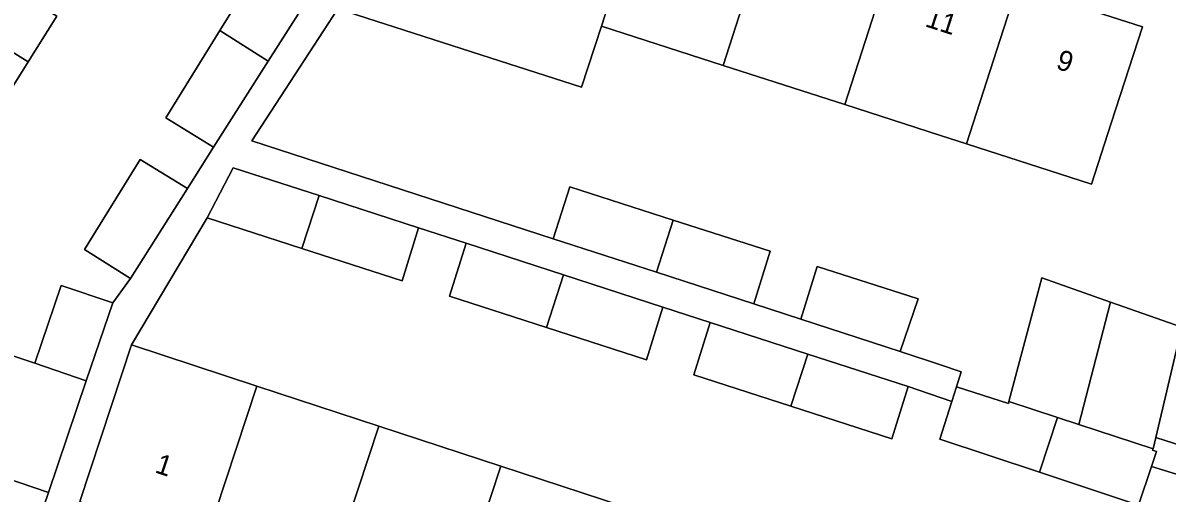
# Model space of a CAD drawing. Extents: x 160554 to 161248, y 385329 to 386506.
# Drawn here: x 160954.7 to 161011.2, y 385906.2 to 385929.4 of the extents above; entities that cross this region are included whole.
import ezdxf

# ---------------------------------------------------------------- set-up
doc = ezdxf.new("R2010")
doc.units = 0
for name, color, linetype in [('IMGEO_Erf', 7, 'Continuous'), ('IMGEO_Pand', 7, 'Continuous'), ('IMGEO_Pand_nummerreeks', 7, 'Continuous'), ('IMGEO_Voetpad_open', 7, 'Continuous')]:
    doc.layers.add(name, color=color, linetype=linetype)

msp = doc.modelspace()

# ---------------------------------------------------------------- linework, layer by layer
at = {"layer": 'IMGEO_Erf'}
for points in [[(160957.146, 385958.196), (160940.762, 385931.96), (160928.645, 385912.556), (160950.606, 385901.288), (160954.099, 385900.801), (160955.933, 385906.203), (160950.957, 385907.896), (160953.774, 385913.087), (160955.257, 385912.582), (160956.566, 385916.429), (160959.118, 385915.56), (160959.984, 385916.775), (160957.71, 385918.208), (160960.463, 385922.651), (160962.797, 385921.209), (160964.094, 385923.252), (160961.737, 385924.708), (160964.402, 385929.008), (160967.182, 385933.495)], [(160967.182, 385933.495), (160969.633, 385931.981), (160970.877, 385933.942), (160968.404, 385935.469), (160971.191, 385939.967), (160970.559, 385940.348), (160973.764, 385945.662), (160976.362, 385949.968), (160971.146, 385953.29), (160970.67, 385953.594), (160968.031, 385949.382), (160968.51, 385949.082), (160966.95, 385946.592), (160964.091, 385948.384), (160962.193, 385945.354), (160965.025, 385943.579), (160963.084, 385940.48), (160961.66, 385938.207), (160958.293, 385932.836), (160955.393, 385934.653), (160953.441, 385931.538), (160956.343, 385929.72), (160954.928, 385927.461), (160953.424, 385925.061)], [(161003.794, 385931.194), (161009.971, 385929.201), (161008.436, 385924.443), (161007.461, 385921.422), (161001.283, 385923.415), (161000, 385923.829), (160995.272, 385925.355), (160989.262, 385927.294), (160983.251, 385929.234), (160982.275, 385926.212), (160978.216, 385927.521), (160970.238, 385930.094), (160965.988, 385923.562), (160980.86, 385918.733), (160981.693, 385921.299), (160986.797, 385919.655), (160991.582, 385918.114), (160990.772, 385915.517), (160993.104, 385914.76), (160993.915, 385917.363), (160998.89, 385915.761), (160998.006, 385913.169), (161000, 385912.506), (161001.026, 385912.165), (161000.789, 385911.418), (161003.354, 385910.589), (161003.382, 385910.695), (161005, 385916.8), (161008.397, 385915.609), (161011.928, 385914.371), (161010.631, 385908.92), (161015.825, 385907.25)], [(161012.736, 385906.774), (161010.423, 385907.481), (161009.787, 385905.569), (161004.887, 385907.201), (160999.969, 385908.839), (161000.56, 385910.699), (160998.4, 385911.431), (160997.596, 385908.85), (160992.604, 385910.461), (160987.808, 385912.008), (160988.617, 385914.604), (160986.29, 385915.358), (160985.48, 385912.759), (160980.531, 385914.356), (160975.754, 385915.897), (160976.569, 385918.51), (160974.22, 385919.271), (160973.404, 385916.655), (160968.458, 385918.251), (160963.774, 385919.762), (160960.032, 385913.492), (160966.226, 385911.457), (160972.252, 385909.478), (160978.278, 385907.499), (160984.304, 385905.52)]]:
    msp.add_lwpolyline(points, dxfattribs=at)
at = {"layer": 'IMGEO_Pand'}
for points in [[(160985.762, 385937.011), (160985.637, 385937.051), (160979.584, 385939.004), (160979.278, 385938.053), (160975.804, 385939.173), (160973.191, 385934.911), (160970.238, 385930.094), (160978.216, 385927.521), (160982.275, 385926.212), (160983.251, 385929.234)], [(160954.928, 385927.461), (160956.343, 385929.72), (160953.441, 385931.538), (160955.393, 385934.653), (160948.612, 385938.902), (160945.245, 385933.529)], [(160991.773, 385935.072), (160989.724, 385935.733), (160990.202, 385937.214), (160986.115, 385938.532), (160985.637, 385937.051), (160985.762, 385937.011), (160983.251, 385929.234), (160989.262, 385927.294)], [(160989.262, 385927.294), (160995.272, 385925.355), (160997.783, 385933.133), (160991.773, 385935.072)], [(160948.69, 385923.889), (160951.562, 385922.089), (160953.424, 385925.061), (160954.928, 385927.461), (160945.245, 385933.529), (160941.878, 385928.157)], [(160966.795, 385927.508), (160969.633, 385931.981), (160967.182, 385933.495), (160964.402, 385929.008)], [(161003.794, 385931.194), (161000, 385932.418), (160997.783, 385933.133), (160995.272, 385925.355), (161000, 385923.829), (161001.283, 385923.415)], [(161001.283, 385923.415), (161007.461, 385921.422), (161008.436, 385924.443), (161009.971, 385929.201), (161003.794, 385931.194)], [(160964.402, 385929.008), (160961.737, 385924.708), (160964.094, 385923.252), (160966.795, 385927.508)], [(160960.463, 385922.651), (160957.71, 385918.208), (160959.984, 385916.775), (160962.797, 385921.209)], [(160968.458, 385918.251), (160969.315, 385920.861), (160965.064, 385922.24), (160963.774, 385919.762)], [(160986.797, 385919.655), (160981.693, 385921.299), (160980.86, 385918.733), (160985.965, 385917.077)], [(160973.404, 385916.655), (160974.22, 385919.271), (160969.315, 385920.861), (160968.458, 385918.251)], [(160985.965, 385917.077), (160990.772, 385915.517), (160991.582, 385918.114), (160986.797, 385919.655)], [(160981.383, 385916.949), (160976.569, 385918.51), (160975.754, 385915.897), (160980.531, 385914.356)], [(160998.89, 385915.761), (160993.915, 385917.363), (160993.104, 385914.76), (160998.006, 385913.169)], [(160980.531, 385914.356), (160985.48, 385912.759), (160986.29, 385915.358), (160981.383, 385916.949)], [(161006.831, 385909.565), (161008.397, 385915.609), (161005, 385916.8), (161003.382, 385910.695), (161005.777, 385909.911)], [(160956.566, 385916.429), (160955.257, 385912.582), (160957.807, 385911.709), (160959.118, 385915.56)], [(161010.498, 385908.363), (161010.631, 385908.92), (161011.928, 385914.371), (161008.397, 385915.609), (161006.831, 385909.565)], [(160993.45, 385913.037), (160988.617, 385914.604), (160987.808, 385912.008), (160992.604, 385910.461)], [(160957.807, 385911.709), (160955.257, 385912.582), (160953.774, 385913.087), (160950.957, 385907.896), (160955.933, 385906.203)], [(160966.226, 385911.457), (160960.032, 385913.492), (160959.051, 385910.504), (160957.49, 385905.753), (160963.684, 385903.718)], [(160992.604, 385910.461), (160997.596, 385908.85), (160998.4, 385911.431), (160993.45, 385913.037)], [(160972.252, 385909.478), (160966.226, 385911.457), (160963.684, 385903.718), (160969.709, 385901.739)], [(161003.382, 385910.695), (161003.354, 385910.589), (161000.789, 385911.418), (161000.56, 385910.699), (160999.969, 385908.839), (161004.887, 385907.201), (161005.777, 385909.911)], [(161006.831, 385909.565), (161005.777, 385909.911), (161004.887, 385907.201), (161009.787, 385905.569), (161010.423, 385907.481), (161010.67, 385908.224), (161010.48, 385908.286), (161010.498, 385908.363)], [(160969.709, 385901.739), (160975.737, 385899.76), (160978.278, 385907.499), (160972.252, 385909.478)], [(160984.304, 385905.52), (160978.278, 385907.499), (160975.737, 385899.76), (160981.762, 385897.781)]]:
    msp.add_lwpolyline(points, close=True, dxfattribs=at)
at = {"layer": 'IMGEO_Voetpad_open'}
for points in [[(160969.633, 385931.981), (160966.795, 385927.508), (160964.094, 385923.252), (160962.797, 385921.209), (160959.984, 385916.775), (160959.118, 385915.56), (160957.807, 385911.709), (160955.933, 385906.203), (160954.099, 385900.801)], [(160957.49, 385905.753), (160959.051, 385910.504), (160960.032, 385913.492), (160963.774, 385919.762), (160965.064, 385922.24), (160969.315, 385920.861), (160974.22, 385919.271), (160976.569, 385918.51), (160981.383, 385916.949), (160986.29, 385915.358), (160988.617, 385914.604), (160993.45, 385913.037), (160998.4, 385911.431), (161000.56, 385910.699), (161000.789, 385911.418), (161001.026, 385912.165), (161000, 385912.506), (160998.006, 385913.169), (160993.104, 385914.76), (160990.772, 385915.517), (160985.965, 385917.077), (160980.86, 385918.733), (160965.988, 385923.562), (160970.238, 385930.094)], [(161015.825, 385907.25), (161010.631, 385908.92), (161010.498, 385908.363), (161010.48, 385908.286), (161010.67, 385908.224), (161010.423, 385907.481), (161012.736, 385906.774)]]:
    msp.add_lwpolyline(points, dxfattribs=at)

# ---------------------------------------------------------------- texts
at = {"layer": 'IMGEO_Pand_nummerreeks'}
for s, rotation, p in [('11', 342.1216, (160999.191, 385929.234)), ('9', 342.1189, (161005.655, 385927.147)), ('1', 341.8165, (160961.149, 385907.204))]:
    msp.add_text(s, height=1, rotation=rotation, dxfattribs=at).set_placement(p)

doc.saveas('drawing.dxf')
